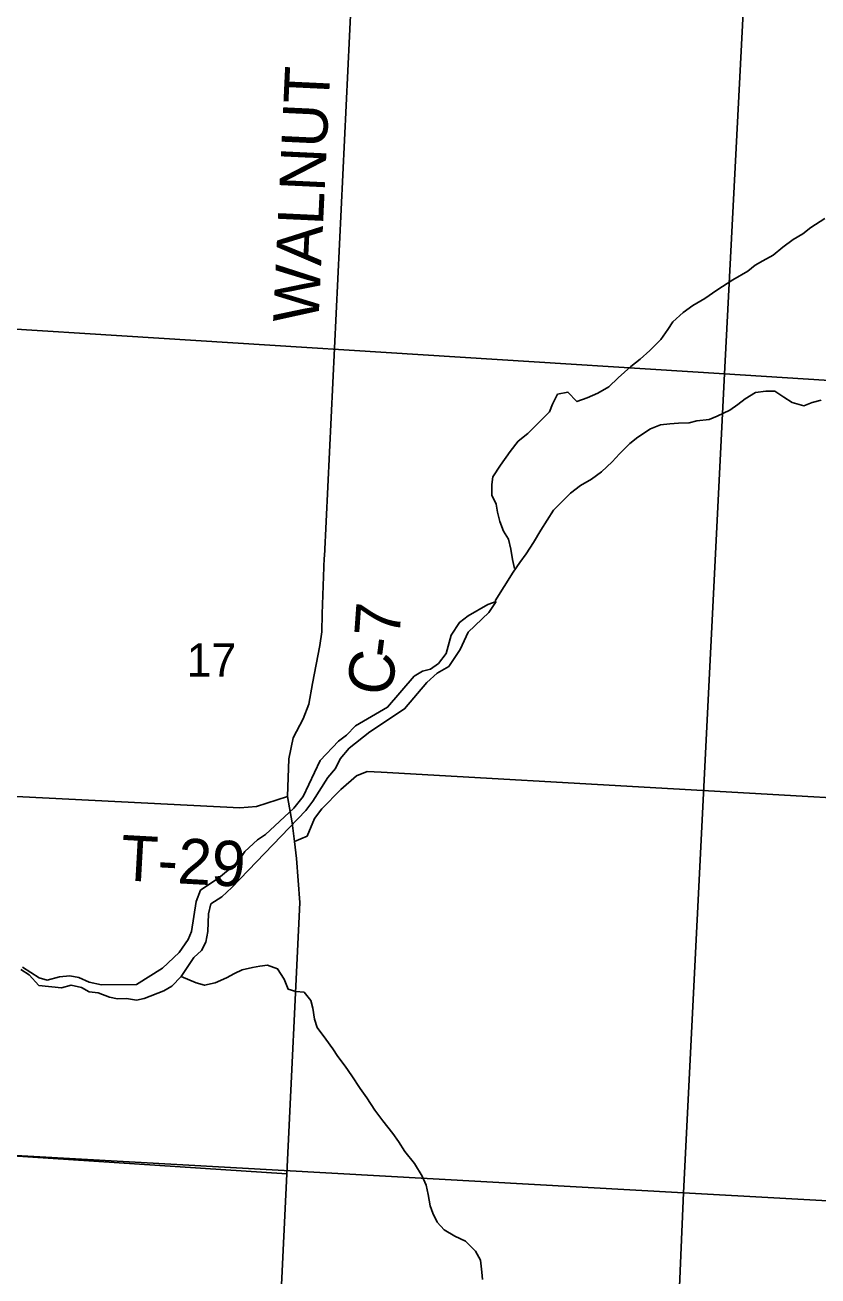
# Model space of a CAD drawing. Extents: x 1643459 to 2064572, y 425441 to 780708.
# Drawn here: x 1848098 to 1853344, y 618149 to 626429 of the extents above; entities that cross this region are included whole.
import ezdxf

# ---------------------------------------------------------------- set-up
doc = ezdxf.new("R2010")
doc.units = 0
for name, color, linetype in [('GM_X_Adjacent_County', 7, 'Continuous'), ('GM_X_Major_River', 7, 'Continuous'), ('GM_X_Major_River_Text', 7, 'Continuous'), ('GM_X_Minor_Lake', 7, 'Continuous'), ('GM_X_Section_Text', 7, 'Continuous'), ('GM_X_State_Route', 7, 'Continuous'), ('GM_X_Unincorporated_Text', 7, 'Continuous'), ('GM_X_US_Route', 7, 'Continuous')]:
    doc.layers.add(name, color=color, linetype=linetype)

msp = doc.modelspace()

# ---------------------------------------------------------------- linework, layer by layer
at = {"layer": 'GM_X_Major_River_Text'}
for points in [[(1849835.2, 621321.6), (1849628.9, 621256.9), (1849518.6, 621246.7), (1847906.6, 621329.1), (1847664, 621344.6), (1847525.7, 621364.4), (1847387.2, 621420.2), (1847205.1, 621488.7)], [(1858189.2, 621042.4), (1850454.3, 621483.6), (1850362.1, 621487.4), (1850290, 621459.1), (1850187.9, 621368.6), (1850061.9, 621241.9), (1850014, 621177.6), (1849964.1, 621059.1), (1849880.6, 621025.9)]]:
    msp.add_lwpolyline(points, dxfattribs=at)
at = {"layer": 'GM_X_Minor_Lake'}
for points in [[(1850078.4, 622913.3), (1850309.9, 627733.8)], [(1849835.2, 621321.6), (1849842.7, 621572.4), (1849872.5, 621710.9), (1849938.4, 621837.5), (1849976.2, 621933.8), (1850000, 622070.3), (1850047.5, 622321.2), (1850061.4, 622411.5), (1850063.1, 622531.9), (1850077.9, 622902.1), (1850078.4, 622913.3)], [(1849303.2, 607883.8), (1849565.5, 613329), (1849697.4, 616067.4), (1849830.4, 618825.4), (1849916.9, 620621.6), (1849894.2, 620912.5), (1849880.6, 621025.9), (1849865.7, 621149.2), (1849835.2, 621321.6)], [(1843253.5, 619240.3), (1844648.3, 619158.7), (1845426.3, 619114.9), (1849830.4, 618825.4)]]:
    msp.add_lwpolyline(points, dxfattribs=at)
at = {"layer": 'GM_X_State_Route'}
for points in [[(1847786.3, 629841.4), (1853005.1, 629546.4), (1852725, 624119.4), (1847476.4, 624450.7)], [(1853005.1, 629546.4), (1858675.9, 629221.2), (1858381.6, 623760.3), (1852725, 624119.4)], [(1847476.4, 624450.7), (1852725, 624119.4), (1852455, 618700.5), (1847128.2, 618998.1)], [(1852725, 624119.4), (1858381.6, 623760.3), (1858029.8, 618391.6), (1852455, 618700.5)], [(1847128.2, 618998.1), (1852455, 618700.5), (1852218.2, 613168.5), (1846855.6, 613483)], [(1852455, 618700.5), (1858029.8, 618391.6), (1857716.6, 612877.1), (1852218.2, 613168.5)]]:
    msp.add_lwpolyline(points, close=True, dxfattribs=at)
at = {"layer": 'GM_X_Unincorporated_Text'}
for points in [[(1851213.8, 622614.2), (1851159.5, 622594.4), (1851028.8, 622518.7), (1850972.4, 622474.8), (1850917.8, 622390.7), (1850883.2, 622268.4), (1850832.7, 622202.4), (1850780.4, 622166.5), (1850728.1, 622152.7), (1850671.8, 622118.8), (1850496.3, 621912.9), (1850285.1, 621791.4), (1850224.6, 621729.4), (1850172.2, 621689.5), (1850049.3, 621561.6), (1849937.8, 621323.3), (1849875.3, 621245.2), (1849687.9, 621071.4), (1849635.5, 621035.6), (1849550.9, 620957.7), (1849502.4, 620885.6), (1849379.6, 620783.8), (1849258.8, 620702), (1849230.4, 620627.9), (1849199.4, 620429.3), (1849177.1, 620375.2), (1849116.5, 620291.2), (1849007.7, 620187.3), (1848834.6, 620077.7), (1848603.9, 620076.7), (1848521.7, 620093.1), (1848453.6, 620125.5), (1848393.4, 620135.8), (1848325.2, 620128), (1848244.8, 620106.3), (1848190.7, 620122.6), (1848080.7, 620193.3)], [(1850824.4, 622138.2), (1850900.8, 622182.1), (1850977.6, 622296.1), (1851030.3, 622410.3), (1851167.3, 622540.2), (1851213.8, 622614.2)], [(1850151.4, 621509), (1850181.7, 621571.1), (1850242.3, 621643), (1850379.2, 621750.8), (1850608.6, 621902.4), (1850755.9, 622076.3), (1850824.4, 622138.2)], [(1848070.6, 620177.3), (1848124.6, 620143), (1848188.5, 620072.4), (1848338.9, 620055.7), (1848403.2, 620073.5), (1848471.3, 620059.2), (1848521.4, 620030.9), (1848581.5, 620022.6), (1848657.7, 619994.2), (1848709.8, 619983.9), (1848768, 619985.6), (1848834.2, 619975.3), (1848886.4, 619985.1), (1849015, 620036.7), (1849069.3, 620066.6), (1849131.8, 620130.6), (1849214.7, 620256.7), (1849265.1, 620302.6), (1849293.4, 620358.7), (1849307.8, 620428.9), (1849312.3, 620545.2), (1849326.6, 620611.4), (1849399.1, 620659.3), (1849465.6, 620721.2), (1849955.5, 621230.8), (1850001.9, 621290.9), (1850100.9, 621449), (1850151.4, 621509)]]:
    msp.add_lwpolyline(points, dxfattribs=at)
at = {"layer": 'GM_X_US_Route'}
for points in [[(1851336.8, 622830.8), (1851323.4, 622890.7), (1851311.7, 622959), (1851295.9, 623025.3), (1851264, 623079.6), (1851238.2, 623141.9), (1851224.5, 623204.2), (1851214.7, 623258.4), (1851186.9, 623316.7), (1851187.2, 623387), (1851193.4, 623439.1), (1851243.9, 623515.2), (1851308.5, 623605.2), (1851361, 623675.2), (1851423.5, 623725.1), (1851512.1, 623813), (1851566.6, 623869), (1851586.9, 623919.1), (1851621.3, 623985.2), (1851689.5, 623998.9), (1851749.5, 623936.4), (1851817.8, 623962.2), (1851888.2, 623992), (1851960.6, 624033.9), (1852021.1, 624093.8), (1852105.7, 624169.7), (1852168.1, 624217.6), (1852232.5, 624273.5), (1852305.1, 624347.5), (1852349.6, 624413.5), (1852383.9, 624463.5), (1852452.4, 624525.4), (1852516.8, 624571.3), (1852595.3, 624619.1), (1852675.8, 624673), (1852780.4, 624742.8), (1852879, 624800.5), (1852929.3, 624838.4), (1852979.6, 624868.3), (1853048, 624906.2), (1853110.5, 624958.1), (1853178.9, 625010), (1853243.3, 625045.8), (1853297.7, 625087.7), (1853390.2, 625147.5)], [(1851209.2, 622616.9), (1851327, 622806.4), (1851371.5, 622872.4), (1851413.9, 622928.4), (1851462.4, 623004.5), (1851510.9, 623084.6), (1851551.3, 623152.6), (1851593.7, 623218.7), (1851706.6, 623330.5), (1851773.1, 623380.4), (1851845.5, 623422.3), (1851911.9, 623472.2), (1851982.4, 623538.1), (1852030.8, 623590), (1852099.4, 623658), (1852151.7, 623699.9), (1852236.3, 623755.7), (1852302.6, 623783.5), (1852364.8, 623789.3), (1852421, 623793.1), (1852491.3, 623796.8), (1852541.5, 623808.6), (1852623.8, 623818.3), (1852676.1, 623840.1), (1852760.5, 623879.9), (1852812.9, 623917.8), (1852863.2, 623955.7), (1852929.6, 623997.6), (1852997.9, 624005.3), (1853058, 624005), (1853118.1, 623966.7), (1853174.1, 623930.3), (1853250.2, 623907.9), (1853304.5, 623929.7), (1853364.8, 623945.5)], [(1849131.8, 620130.6), (1849230, 620090), (1849286.1, 620073.7), (1849356.4, 620089.5), (1849430.8, 620123.2), (1849483.1, 620151.1), (1849535.4, 620175), (1849601.7, 620190.8), (1849651.9, 620200.6), (1849702.1, 620206.4), (1849768.2, 620182), (1849812, 620113.6), (1849837.8, 620047.2), (1849889.9, 620033), (1849944.1, 620026.7), (1849988, 619972.3), (1850001.8, 619922.1), (1850013.5, 619847.8), (1850031.3, 619793.5), (1850087.1, 619717), (1850135, 619652.6), (1850166.9, 619602.3), (1850214.8, 619537.8), (1850260.6, 619473.4), (1850314.4, 619390.9), (1850358.3, 619328.5), (1850412.1, 619245.9), (1850464, 619175.5), (1850531.8, 619092.9), (1850567.7, 619038.5), (1850611.5, 618972.1), (1850673.4, 618893.6), (1850725.2, 618809.1), (1850751, 618750.7), (1850764.8, 618688.5), (1850778.5, 618614.1), (1850796.3, 618563.9), (1850824.2, 618505.6), (1850870.1, 618455.2), (1850942.1, 618412.7), (1851012.2, 618380.3), (1851078.1, 618313.8), (1851112, 618253.4), (1851119.7, 618175.1), (1851125.4, 618124.9)]]:
    msp.add_lwpolyline(points, dxfattribs=at)

# ---------------------------------------------------------------- texts
at = {"layer": 'GM_X_Adjacent_County'}
msp.add_text('17', height=221, rotation=0.00001, dxfattribs=at).set_placement((1849166.6, 622115))
at = {"layer": 'GM_X_Major_River'}
msp.add_text('T-29', height=300, rotation=356.8192, dxfattribs=at).set_placement((1848724.1, 620769.3))
at = {"layer": 'GM_X_Section_Text'}
for s, rotation, p in [('WALNUT', 87.29664, (1850038.6, 624453.9)), ('7', 85.87462, (1850574.5, 622370.8)), ('-', 82.6455, (1850556.9, 622230.2)), ('C', 80.93484, (1850516.6, 621977.2))]:
    msp.add_text(s, height=300, rotation=rotation, dxfattribs=at).set_placement(p)

doc.saveas('drawing.dxf')
